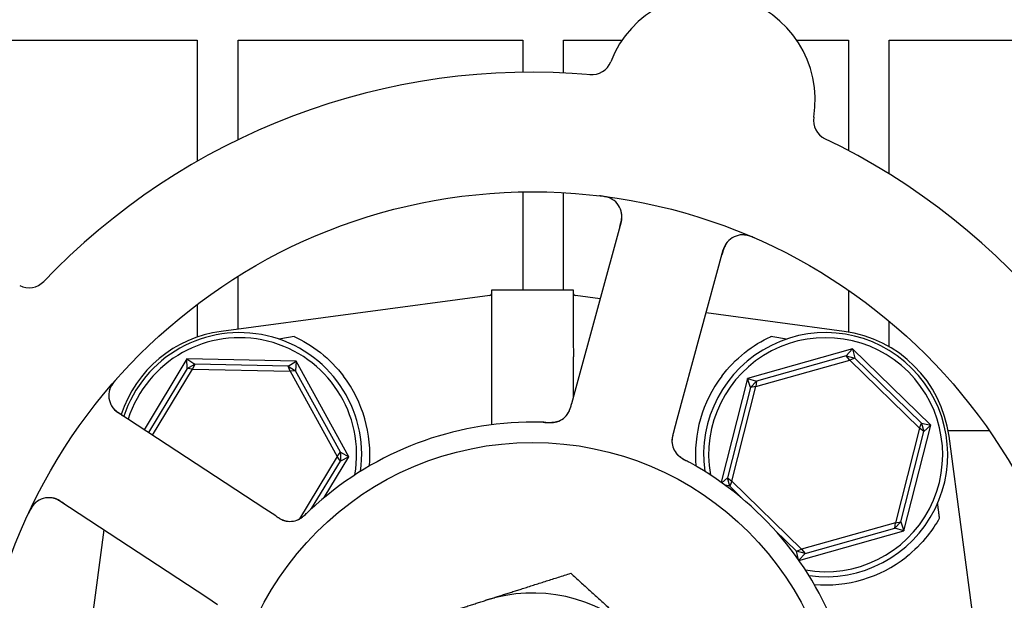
# Model space of a CAD drawing. Header units: inches. Extents: x 36 to 1719, y -84 to 1122.
# Tile 551 of 571: x 1055.39 to 1058.41, y 859.76 to 861.54. Entities that reach past the tile are written whole.
import ezdxf

# ---------------------------------------------------------------- set-up
doc = ezdxf.new("R2010")
doc.units = ezdxf.units.IN
doc.header["$LTSCALE"] = 48
doc.header["$MEASUREMENT"] = 0
doc.layers.add('Dimension (ANSI)', color=7, linetype='Continuous', lineweight=25)
doc.layers.add('Visible (ANSI)', color=7, linetype='Continuous', lineweight=30)
doc.styles.add('Note Text (ANSI)', font='tahoma.ttf')
doc.dimstyles.new('Architectural (ANSI)', dxfattribs={"dimscale": 48, "dimtxt": 0.125, "dimasz": 0.098425, "dimexe": 0.125, "dimexo": 0.0625, "dimgap": 0.031496, "dimtad": 0, "dimtih": 1, "dimtoh": 1, "dimdec": 4, "dimrnd": 1e-08, "dimzin": 3, "dimdsep": 46, "dimlunit": 4, "dimtxsty": 'Note Text (ANSI)', "dimcen": 0.09, "dimdle": 0.393701, "dimclrd": 256, "dimclre": 256, "dimclrt": 256, "dimadec": 0, "dimazin": 3, "dimtfac": 0.96, "dimtofl": 0, "dimtmove": 0, "dimatfit": 3, "dimfxl": 1, "dimfrac": 2, "dimtolj": 1, "dimtzin": 12, "dimlwd": -1, "dimlwe": -1, "dimarcsym": 0})

# ---------------------------------------------------------------- blocks, each defined once
blk = doc.blocks.new('*D17')
at = {"layer": 'Defpoints', "color": 0, "transparency": 16777216}
for p in [(1035.9177, 896.4914), (1035.9177, 760.4914), (1124.1195, 760.4914)]:
    blk.add_point(p, dxfattribs=at)
at = {"layer": 'Dimension (ANSI)', "transparency": 16777216}
for p, q in [((1038.9177, 896.4914), (1130.1195, 896.4914)), ((1124.1195, 891.767), (1124.1195, 835.0133)), ((1124.1195, 765.2158), (1124.1195, 825.9695)), ((1038.9177, 760.4914), (1130.1195, 760.4914))]:
    blk.add_line(p, q, dxfattribs=at)
for points in [[(1123.3321, 891.767), (1124.9069, 891.767), (1124.1195, 896.4914)], [(1123.3321, 765.2158), (1124.9069, 765.2158), (1124.1195, 760.4914)]]:
    blk.add_solid(points, dxfattribs=at)
at = {"layer": 'Dimension (ANSI)', "transparency": 16777216, "insert": (1114.0215, 833.5015), "char_height": 6, "attachment_point": 1, "style": 'Note Text (ANSI)'}
blk.add_mtext('\\A1;11\'-4"', dxfattribs=at)

msp = doc.modelspace()

# ---------------------------------------------------------------- linework, layer by layer
at = {"layer": 'Visible (ANSI)'}
for p, q in [((1055.06018, 861.47765), (1055.93518, 861.47765)), ((1055.93518, 861.47765), (1055.93518, 861.1053)), ((1056.06018, 861.17122), (1056.06018, 861.47765)), ((1056.06018, 861.47765), (1056.93518, 861.47765)), ((1056.93518, 861.47765), (1056.93518, 861.37868)), ((1057.06018, 861.37671), (1057.06018, 861.47765)), ((1057.06018, 861.47765), (1057.23988, 861.47765)), ((1057.77574, 861.47765), (1057.93518, 861.47765)), ((1057.93518, 861.47765), (1057.93518, 861.13813)), ((1058.06018, 861.06636), (1058.06018, 861.47765)), ((1058.06018, 861.47765), (1058.93518, 861.47765)), ((1056.93518, 861.01114), (1056.93518, 860.71015)), ((1057.06018, 860.71015), (1057.06018, 861.00874)), ((1057.2371, 860.91876), (1057.09516, 860.39845)), ((1057.40871, 860.31292), (1057.55064, 860.83323)), ((1056.06018, 860.58969), (1056.06018, 860.75194)), ((1056.84003, 860.53654), (1056.84003, 860.71015)), ((1056.84003, 860.71015), (1057.09003, 860.71015)), ((1057.09003, 860.71015), (1057.09003, 860.53654)), ((1057.93518, 860.70901), (1057.93518, 860.58075)), ((1056.83324, 860.6926), (1056.00836, 860.5828)), ((1057.17265, 860.68251), (1057.09681, 860.6926)), ((1055.93518, 860.66587), (1055.93518, 860.56545)), ((1057.92169, 860.5828), (1057.49772, 860.63923)), ((1058.06018, 860.53556), (1058.06018, 860.61393)), ((1057.94786, 860.5291), (1057.62481, 860.43823)), ((1057.92836, 860.50738), (1057.94786, 860.5291)), ((1057.94786, 860.5291), (1057.95459, 860.5007)), ((1058.18807, 860.29476), (1057.94786, 860.5291)), ((1055.90316, 860.49786), (1055.77186, 860.28074)), ((1055.90316, 860.49786), (1055.92748, 860.48174)), ((1055.90377, 860.46869), (1055.90316, 860.49786)), ((1056.23867, 860.49106), (1055.90316, 860.49786)), ((1056.21372, 860.47594), (1056.23867, 860.49106)), ((1056.23867, 860.49106), (1056.23687, 860.46194)), ((1056.40054, 860.1971), (1056.23867, 860.49106)), ((1056.83975, 860.29602), (1056.83975, 860.50444)), ((1057.0903, 860.38063), (1057.0903, 860.50444)), ((1057.65064, 860.41304), (1057.93895, 860.49413)), ((1057.92836, 860.50738), (1057.65277, 860.42987)), ((1057.92836, 860.50738), (1057.95459, 860.5007)), ((1057.93895, 860.49413), (1057.92836, 860.50738)), ((1057.95459, 860.5007), (1057.93895, 860.49413)), ((1057.93895, 860.49413), (1058.15334, 860.28499)), ((1058.15952, 860.30079), (1057.95459, 860.5007)), ((1055.90377, 860.46869), (1055.78494, 860.27217)), ((1055.79801, 860.26359), (1055.92056, 860.46625)), ((1055.90377, 860.46869), (1055.92748, 860.48174)), ((1055.92056, 860.46625), (1055.90377, 860.46869)), ((1055.92748, 860.48174), (1055.92056, 860.46625)), ((1055.92056, 860.46625), (1056.22, 860.46018)), ((1056.21372, 860.47594), (1055.92748, 860.48174)), ((1056.21372, 860.47594), (1056.23687, 860.46194)), ((1056.22, 860.46018), (1056.21372, 860.47594)), ((1056.23687, 860.46194), (1056.22, 860.46018)), ((1056.22, 860.46018), (1056.36446, 860.19783)), ((1056.37497, 860.21115), (1056.23687, 860.46194)), ((1057.62481, 860.43823), (1057.54363, 860.11951)), ((1057.62481, 860.43823), (1057.65277, 860.42987)), ((1057.63387, 860.41049), (1057.62481, 860.43823)), ((1057.63387, 860.41049), (1057.65277, 860.42987)), ((1057.65277, 860.42987), (1057.65064, 860.41304)), ((1057.09516, 860.39845), (1057.08466, 860.35994)), ((1057.63387, 860.41049), (1057.5632, 860.13306)), ((1057.57671, 860.1228), (1057.65064, 860.41304)), ((1057.65064, 860.41304), (1057.63387, 860.41049)), ((1056.1425, 860.03767), (1055.69151, 860.33344)), ((1057.39821, 860.27444), (1057.40871, 860.31292)), ((1058.15334, 860.28499), (1058.07941, 859.99476)), ((1058.09618, 859.9973), (1058.16685, 860.27474)), ((1058.10524, 859.96956), (1058.18807, 860.29476)), ((1058.15334, 860.28499), (1058.15952, 860.30079)), ((1058.16685, 860.27474), (1058.15334, 860.28499)), ((1058.15952, 860.30079), (1058.16685, 860.27474)), ((1058.15952, 860.30079), (1058.18807, 860.29476)), ((1058.18807, 860.29476), (1058.16685, 860.27474)), ((1058.36765, 860.27765), (1058.24125, 860.27765)), ((1058.34085, 859.53247), (1058.24392, 860.26056)), ((1056.36446, 860.19783), (1056.24875, 860.00647)), ((1056.28619, 860.03819), (1056.37442, 860.18409)), ((1056.3251, 860.07233), (1056.40054, 860.1971)), ((1056.36446, 860.19783), (1056.37497, 860.21115)), ((1056.37442, 860.18409), (1056.36446, 860.19783)), ((1056.37497, 860.21115), (1056.37442, 860.18409)), ((1056.40054, 860.1971), (1056.37442, 860.18409)), ((1056.37497, 860.21115), (1056.40054, 860.1971)), ((1057.5466, 860.11739), (1057.5632, 860.13306)), ((1057.5632, 860.13306), (1057.57671, 860.1228)), ((1057.57053, 860.10701), (1057.5632, 860.13306)), ((1057.57053, 860.10701), (1057.55698, 860.10987)), ((1057.57671, 860.1228), (1057.57053, 860.10701)), ((1057.57053, 860.10701), (1057.61313, 860.06545)), ((1057.7911, 859.91366), (1057.57671, 860.1228)), ((1055.51327, 860.06167), (1055.96426, 859.7659)), ((1056.17585, 860.0158), (1056.1425, 860.03767)), ((1055.6479, 859.97338), (1055.55878, 859.3039)), ((1058.07941, 859.99476), (1057.7911, 859.91366)), ((1057.80169, 859.90041), (1058.07729, 859.97793)), ((1058.09618, 859.9973), (1058.07729, 859.97793)), ((1058.07729, 859.97793), (1058.07941, 859.99476)), ((1058.10524, 859.96956), (1058.07729, 859.97793)), ((1058.07941, 859.99476), (1058.09618, 859.9973)), ((1058.09618, 859.9973), (1058.10524, 859.96956)), ((1057.71029, 859.97067), (1057.77546, 859.90709)), ((1057.78313, 859.87896), (1058.10524, 859.96956)), ((1057.77546, 859.90709), (1057.7911, 859.91366)), ((1057.7911, 859.91366), (1057.80169, 859.90041)), ((1057.80169, 859.90041), (1057.77546, 859.90709)), ((1057.78162, 859.88111), (1057.77546, 859.90709)), ((1057.80169, 859.90041), (1057.78282, 859.8794)), ((1055.96426, 859.7659), (1055.99764, 859.74401))]:
    msp.add_line(p, q, dxfattribs=at)
for radius in [1.7075, 0.9375]:
    msp.add_circle((1056.96503, 859.3039), radius, dxfattribs=at)
for centre, radius, start, end in [((1057.50781, 861.29369), 0.325, 350.66113, 158.82247), ((1057.14648, 861.43368), 0.0625, 265.1302, 338.82247), ((1056.96503, 859.3039), 2.075, 84.99965, 136.48395), ((1057.89018, 861.23081), 0.0625, 170.66113, 244.3534), ((1056.96503, 859.3039), 2.075, 12.99965, 64.48395), ((1057.1768, 860.93521), 0.0625, 344.7418, 82.60325), ((1057.61094, 860.81678), 0.0625, 66.88035, 164.7418), ((1055.41831, 860.77922), 0.0625, 242.66113, 316.3534), ((1056.83221, 860.70035), 0.00781, 277.58266, 0), ((1057.09784, 860.70035), 0.00781, 180, 262.41734), ((1056.05785, 860.21108), 0.375, 97.58266, 161.98149), ((1056.06503, 860.2039), 0.375, 352.17396, 161.65611), ((1057.86503, 860.2039), 0.375, 262.17396, 187.82604), ((1057.8722, 860.21108), 0.375, 7.58266, 82.41734), ((1056.06503, 860.2039), 0.35938, 350.02465, 162.32065), ((1057.86503, 860.2039), 0.35938, 260.02465, 189.97535), ((1055.72578, 860.38571), 0.0625, 138.88035, 236.7418), ((1056.06503, 860.2039), 0.4, 355.00108, 37.02739), ((1057.86503, 860.2039), 0.4, 142.97261, 184.99892), ((1057.02123, 860.36491), 0.0625, 287.2706, 328.30345), ((1056.96503, 859.3039), 1, 89.83299, 131.65061), ((1057.45537, 860.24648), 0.0625, 182.31583, 222.22862), ((1056.96503, 859.3039), 1, 17.83299, 59.65061), ((1055.479, 860.00941), 0.0625, 56.7418, 154.60325), ((1056.2201, 860.06152), 0.0625, 254.31583, 294.22862), ((1057.86503, 860.2039), 0.4, 265.00108, 308.18136), ((1056.96503, 859.3039), 0.475, 47.64769, 107.64769)]:
    msp.add_arc(centre, radius, start, end, dxfattribs=at)
for centre, major_axis, start_param, end_param in [((1059.07486, 860.80186), (-4.33091, -0.57653), 5.4224411, 5.4369311), ((1054.8552, 860.80186), (4.33091, -0.57653), 0.8462542, 0.8607442)]:
    msp.add_ellipse(centre, major_axis=major_axis, ratio=0.0429148, start_param=start_param, end_param=end_param, dxfattribs=at)
for points, knots in [([(1057.21039, 860.98792), (1057.20991, 860.98821), (1057.20929, 860.98858), (1057.20711, 860.98979), (1057.20534, 860.99069), (1057.20159, 860.99225), (1057.1999, 860.99289), (1057.19574, 860.99427), (1057.19312, 860.99501), (1057.18812, 860.99622), (1057.18572, 860.99671), (1057.1807, 860.99762), (1057.17805, 860.99802), (1057.17387, 860.99858), (1057.17228, 860.99877), (1057.17066, 860.99897)], [0.10313051, 0.10313051, 0.10313051, 0.10313051, 0.11603195, 0.11603195, 0.14472133, 0.14472133, 0.16305354, 0.16305354, 0.18481804, 0.18481804, 0.20320409, 0.20320409, 0.22373688, 0.22373688, 0.23709217, 0.23709217, 0.23709217, 0.23709217]), ([(1057.23276, 860.90286), (1057.23292, 860.90345), (1057.23309, 860.90405), (1057.23362, 860.90602), (1057.23399, 860.90739), (1057.23571, 860.91393), (1057.23687, 860.91899), (1057.23824, 860.92706), (1057.23862, 860.93046), (1057.23907, 860.93902), (1057.23862, 860.9442), (1057.23802, 860.94773), (1057.23795, 860.94808), (1057.2379, 860.94839)], [0, 0, 0, 0, 0.00480624, 0.00480624, 0.01589597, 0.01589597, 0.05833405, 0.05833405, 0.09384638, 0.09384638, 0.15340885, 0.15340885, 0.16065924, 0.16065924, 0.16065924, 0.16065924]), ([(1057.56538, 860.85957), (1057.56493, 860.85907), (1057.56438, 860.85844), (1057.56222, 860.85584), (1057.56074, 860.85384), (1057.55718, 860.84793), (1057.55522, 860.84406), (1057.55205, 860.83631), (1057.55074, 860.83258), (1057.549, 860.82694), (1057.5485, 860.82524), (1057.54744, 860.82151), (1057.54688, 860.81943), (1057.54632, 860.81739)], [0.11682073, 0.11682073, 0.11682073, 0.11682073, 0.13209763, 0.13209763, 0.17640846, 0.17640846, 0.22121697, 0.22121697, 0.25582457, 0.25582457, 0.27005755, 0.27005755, 0.2865375, 0.2865375, 0.2865375, 0.2865375]), ([(1057.64863, 860.86858), (1057.64788, 860.86891), (1057.64714, 860.86923), (1057.644, 860.87059), (1057.6415, 860.87164), (1057.63683, 860.87345), (1057.63466, 860.87423), (1057.6299, 860.87581), (1057.62724, 860.87659), (1057.62294, 860.87766), (1057.62116, 860.87804), (1057.61781, 860.87863), (1057.61623, 860.87884), (1057.61309, 860.87915), (1057.61155, 860.87922), (1057.60965, 860.87925), (1057.6091, 860.87925), (1057.60865, 860.87924)], [0, 0, 0, 0, 0.00673636, 0.00673636, 0.02806078, 0.02806078, 0.0453371, 0.0453371, 0.06652159, 0.06652159, 0.08352225, 0.08352225, 0.101589, 0.101589, 0.12223492, 0.12223492, 0.13206643, 0.13206643, 0.13206643, 0.13206643]), ([(1056.23289, 860.56697), (1056.25863, 860.55507), (1056.28683, 860.53848), (1056.33955, 860.49673), (1056.36412, 860.47162), (1056.38436, 860.44478)], [0.44734115, 0.44734115, 0.44734115, 0.44734115, 0.70623872, 0.70623872, 0.9622765, 0.9622765, 0.9622765, 0.9622765]), ([(1057.54569, 860.44478), (1057.56572, 860.47134), (1057.59002, 860.49625), (1057.64219, 860.53777), (1057.67012, 860.55433), (1057.69614, 860.5665), (1057.69665, 860.56673), (1057.69716, 860.56697)], [2.42631307, 2.42631307, 2.42631307, 2.42631307, 2.67966435, 2.67966435, 2.93613641, 2.93613641, 2.94128789, 2.94128789, 2.94128789, 2.94128789]), ([(1056.83975, 860.50444), (1056.83975, 860.50453), (1056.83975, 860.50462), (1056.83975, 860.50498), (1056.83975, 860.50525), (1056.83975, 860.50592), (1056.83975, 860.50633), (1056.83976, 860.50791), (1056.83976, 860.50908), (1056.83979, 860.51293), (1056.83982, 860.51545), (1056.83988, 860.51955), (1056.8399, 860.52084), (1056.83992, 860.52207)], [0.065326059, 0.065326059, 0.065326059, 0.065326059, 0.065886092, 0.065886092, 0.067505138, 0.067505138, 0.069967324, 0.069967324, 0.077104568, 0.077104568, 0.093330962, 0.093330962, 0.101340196, 0.101340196, 0.101340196, 0.101340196]), ([(1057.09013, 860.52207), (1057.09019, 860.51791), (1057.09026, 860.51347), (1057.0903, 860.50791), (1057.0903, 860.50722), (1057.0903, 860.50615), (1057.0903, 860.50577), (1057.0903, 860.50517), (1057.0903, 860.50493), (1057.0903, 860.50461), (1057.0903, 860.50453), (1057.0903, 860.50444)], [0.027184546, 0.027184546, 0.027184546, 0.027184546, 0.056924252, 0.056924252, 0.061161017, 0.061161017, 0.063446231, 0.063446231, 0.064876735, 0.064876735, 0.065401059, 0.065401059, 0.065401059, 0.065401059]), ([(1055.68817, 860.43756), (1055.68763, 860.43695), (1055.68709, 860.43635), (1055.68483, 860.43378), (1055.68306, 860.43172), (1055.67989, 860.42784), (1055.67848, 860.42602), (1055.6755, 860.42198), (1055.67394, 860.41969), (1055.67159, 860.41593), (1055.67069, 860.41436), (1055.66909, 860.41135), (1055.6684, 860.40991), (1055.66714, 860.40702), (1055.66659, 860.40558), (1055.66597, 860.40378), (1055.66581, 860.40325), (1055.66568, 860.40283)], [0, 0, 0, 0, 0.00673636, 0.00673636, 0.02806078, 0.02806078, 0.0453371, 0.0453371, 0.06652159, 0.06652159, 0.08352225, 0.08352225, 0.10158901, 0.10158901, 0.12223493, 0.12223493, 0.13206643, 0.13206643, 0.13206643, 0.13206643]), ([(1055.67102, 860.35559), (1055.67135, 860.35501), (1055.67177, 860.3543), (1055.67358, 860.35144), (1055.67503, 860.34941), (1055.67955, 860.3442), (1055.68262, 860.34115), (1055.68901, 860.33574), (1055.69216, 860.33334), (1055.69698, 860.32994), (1055.69845, 860.32894), (1055.70167, 860.32678), (1055.70347, 860.3256), (1055.70524, 860.32444)], [0.11682073, 0.11682073, 0.11682073, 0.11682073, 0.13209763, 0.13209763, 0.17640845, 0.17640845, 0.22121697, 0.22121697, 0.25582457, 0.25582457, 0.27005755, 0.27005755, 0.2865375, 0.2865375, 0.2865375, 0.2865375]), ([(1057.07034, 860.32624), (1057.07051, 860.32647), (1057.07069, 860.32671), (1057.07138, 860.32764), (1057.07192, 860.32839), (1057.07339, 860.33059), (1057.07433, 860.33212), (1057.07691, 860.3368), (1057.07845, 860.34023), (1057.08081, 860.3466), (1057.08174, 860.34955), (1057.08257, 860.35239)], [0.094581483, 0.094581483, 0.094581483, 0.094581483, 0.09763665, 0.09763665, 0.105884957, 0.105884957, 0.120706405, 0.120706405, 0.149461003, 0.149461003, 0.172558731, 0.172558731, 0.172558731, 0.172558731]), ([(1057.07389, 860.33123), (1057.07389, 860.33123), (1057.07389, 860.33124), (1057.07391, 860.33127), (1057.07395, 860.33133), (1057.07412, 860.3316), (1057.07429, 860.33187), (1057.07505, 860.33313), (1057.07602, 860.33483), (1057.07721, 860.33729), (1057.0775, 860.33793), (1057.07906, 860.34143), (1057.08022, 860.34461), (1057.08196, 860.35029), (1057.08248, 860.35207), (1057.08327, 860.35488), (1057.08354, 860.35586), (1057.08409, 860.35784), (1057.08437, 860.35887), (1057.08465, 860.35988)], [0.05598665, 0.05598665, 0.05598665, 0.05598665, 0.056873, 0.056873, 0.0600697, 0.0600697, 0.06858048, 0.06858048, 0.09786866, 0.09786866, 0.10758076, 0.10758076, 0.14991048, 0.14991048, 0.16694482, 0.16694482, 0.17567446, 0.17567446, 0.18444701, 0.18444701, 0.18444701, 0.18444701]), ([(1056.99743, 860.30337), (1057.0007, 860.30327), (1057.00394, 860.30315), (1057.00992, 860.30301), (1057.01265, 860.30298), (1057.01775, 860.30301), (1057.02016, 860.30307), (1057.02409, 860.30326), (1057.0257, 860.30336), (1057.02922, 860.30365), (1057.03104, 860.30386), (1057.03429, 860.30432), (1057.03571, 860.30457), (1057.03895, 860.30523), (1057.04055, 860.30565), (1057.04331, 860.3065), (1057.04454, 860.30694), (1057.04557, 860.30734)], [0, 0, 0, 0, 0.02532919, 0.02532919, 0.04592781, 0.04592781, 0.06431613, 0.06431613, 0.07801539, 0.07801539, 0.09688899, 0.09688899, 0.1175537, 0.1175537, 0.15067695, 0.15067695, 0.17984281, 0.17984281, 0.17984281, 0.17984281]), ([(1057.00554, 860.30308), (1057.00645, 860.30304), (1057.00734, 860.303), (1057.00916, 860.30293), (1057.01007, 860.30289), (1057.01342, 860.30278), (1057.01592, 860.30272), (1057.02082, 860.30272), (1057.02328, 860.30278), (1057.02697, 860.303), (1057.02836, 860.30312), (1057.03157, 860.30347), (1057.03327, 860.30373), (1057.03587, 860.30422), (1057.03689, 860.30445), (1057.03885, 860.30495), (1057.03979, 860.30523), (1057.04049, 860.30544), (1057.04061, 860.30548), (1057.04061, 860.30548)], [0, 0, 0, 0, 0.00712604, 0.00712604, 0.01419238, 0.01419238, 0.03284312, 0.03284312, 0.05207098, 0.05207098, 0.06472354, 0.06472354, 0.08419423, 0.08419423, 0.09866358, 0.09866358, 0.11516786, 0.11516786, 0.12167905, 0.12167905, 0.12167905, 0.12167905]), ([(1057.00553, 860.30307), (1056.99755, 860.30339), (1056.98626, 860.30372), (1056.97633, 860.30383), (1056.97343, 860.30387), (1056.97061, 860.30389), (1056.96794, 860.30389)], [0.48416631, 0.48416631, 0.48416631, 0.48416631, 0.88318571, 0.88318571, 0.88318571, 1, 1, 1, 1]), ([(1057.39817, 860.27428), (1057.39791, 860.27334), (1057.39765, 860.27239), (1057.39716, 860.27056), (1057.39691, 860.26966), (1057.39622, 860.26704), (1057.39579, 860.26536), (1057.39513, 860.26265), (1057.39488, 860.26157), (1057.39398, 860.25745), (1057.39354, 860.25482), (1057.39306, 860.2508), (1057.39291, 860.24877), (1057.39288, 860.24573), (1057.39289, 860.24491), (1057.39293, 860.24369), (1057.39295, 860.24323), (1057.39296, 860.24302), (1057.39296, 860.243), (1057.39296, 860.243)], [0, 0, 0, 0, 0.00805947, 0.00805947, 0.01607833, 0.01607833, 0.0318321, 0.0318321, 0.04288224, 0.04288224, 0.07619177, 0.07619177, 0.108399, 0.108399, 0.1204764, 0.1204764, 0.12953115, 0.12953115, 0.13163232, 0.13163232, 0.13163232, 0.13163232]), ([(1057.39607, 860.26641), (1057.39581, 860.2654), (1057.39556, 860.26437), (1057.39462, 860.26032), (1057.39401, 860.25719), (1057.39322, 860.25124), (1057.39301, 860.24836), (1057.39299, 860.2439), (1057.39305, 860.24221), (1057.39323, 860.23994), (1057.3933, 860.23925), (1057.39339, 860.23848), (1057.3934, 860.23834), (1057.39342, 860.2382)], [0.01683363, 0.01683363, 0.01683363, 0.01683363, 0.024996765, 0.024996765, 0.048690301, 0.048690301, 0.071674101, 0.071674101, 0.086017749, 0.086017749, 0.092484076, 0.092484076, 0.093980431, 0.093980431, 0.093980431, 0.093980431]), ([(1057.40504, 860.20942), (1057.40537, 860.209), (1057.40571, 860.20857), (1057.40669, 860.20739), (1057.40739, 860.20659), (1057.4086, 860.20532), (1057.40893, 860.20499), (1057.41025, 860.20367), (1057.41143, 860.20257), (1057.41409, 860.20032), (1057.41546, 860.19923), (1057.4181, 860.19726), (1057.41927, 860.19642), (1057.42264, 860.19411), (1057.42507, 860.19254), (1057.42969, 860.18973), (1057.43187, 860.18845), (1057.4369, 860.1856), (1057.43975, 860.18404), (1057.44328, 860.18212), (1057.44397, 860.18174), (1057.44465, 860.18137)], [0.13529988, 0.13529988, 0.13529988, 0.13529988, 0.1504163, 0.1504163, 0.17862375, 0.17862375, 0.18801437, 0.18801437, 0.21370501, 0.21370501, 0.23365386, 0.23365386, 0.24706172, 0.24706172, 0.26969875, 0.26969875, 0.28871804, 0.28871804, 0.31389264, 0.31389264, 0.31994869, 0.31994869, 0.31994869, 0.31994869]), ([(1057.40851, 860.20511), (1057.40851, 860.20511), (1057.40856, 860.20506), (1057.40882, 860.20477), (1057.40914, 860.20442), (1057.41005, 860.20348), (1057.41069, 860.20283), (1057.41275, 860.2009), (1057.41437, 860.19951), (1057.41751, 860.19711), (1057.41888, 860.19613), (1057.42144, 860.19442), (1057.42257, 860.1937), (1057.4256, 860.19182), (1057.42759, 860.19066), (1057.43174, 860.18833), (1057.43394, 860.18715), (1057.43654, 860.18575), (1057.43703, 860.18549), (1057.43751, 860.18523)], [0.07093315, 0.07093315, 0.07093315, 0.07093315, 0.07636583, 0.07636583, 0.08666451, 0.08666451, 0.09983227, 0.09983227, 0.12422952, 0.12422952, 0.14000403, 0.14000403, 0.15098747, 0.15098747, 0.16837574, 0.16837574, 0.18725581, 0.18725581, 0.19162474, 0.19162474, 0.19162474, 0.19162474]), ([(1057.4703, 860.16686), (1057.46201, 860.17171), (1057.45158, 860.1776), (1057.44299, 860.18227), (1057.44103, 860.18334), (1057.43923, 860.18432), (1057.43759, 860.18519)], [0, 0, 0, 0, 0.41999651, 0.41999651, 0.41999651, 0.51583384, 0.51583384, 0.51583384, 0.51583384]), ([(1055.52706, 860.05263), (1055.52654, 860.05297), (1055.52602, 860.05331), (1055.52431, 860.05443), (1055.52313, 860.05521), (1055.51744, 860.05886), (1055.51299, 860.06153), (1055.50573, 860.06532), (1055.50262, 860.06674), (1055.49462, 860.06982), (1055.48955, 860.07099), (1055.486, 860.0715), (1055.48565, 860.07155), (1055.48534, 860.07159)], [0, 0, 0, 0, 0.00480624, 0.00480624, 0.01589597, 0.01589597, 0.05833406, 0.05833406, 0.09384639, 0.09384639, 0.15340885, 0.15340885, 0.16065924, 0.16065924, 0.16065924, 0.16065924]), ([(1055.43925, 860.05764), (1055.43882, 860.05728), (1055.43828, 860.0568), (1055.43646, 860.05511), (1055.43505, 860.05369), (1055.43241, 860.05062), (1055.43127, 860.04921), (1055.42868, 860.04567), (1055.42716, 860.04341), (1055.42448, 860.03903), (1055.42326, 860.0369), (1055.42085, 860.03241), (1055.41965, 860.03001), (1055.41782, 860.0262), (1055.41715, 860.02475), (1055.41646, 860.02328)], [0.10313051, 0.10313051, 0.10313051, 0.10313051, 0.11603194, 0.11603194, 0.14472132, 0.14472132, 0.16305353, 0.16305353, 0.18481803, 0.18481803, 0.20320409, 0.20320409, 0.22373688, 0.22373688, 0.23709216, 0.23709216, 0.23709216, 0.23709216]), ([(1056.30044, 860.05111), (1056.29326, 860.04473), (1056.28444, 860.03663), (1056.27734, 860.02991), (1056.27572, 860.02837), (1056.27424, 860.02696), (1056.27289, 860.02567)], [0, 0, 0, 0, 0.41999651, 0.41999651, 0.41999651, 0.51583384, 0.51583384, 0.51583384, 0.51583384]), ([(1056.17599, 860.01571), (1056.1768, 860.01517), (1056.17762, 860.01463), (1056.17921, 860.01359), (1056.17999, 860.01309), (1056.18227, 860.01161), (1056.18373, 860.01069), (1056.18611, 860.00923), (1056.18706, 860.00865), (1056.1907, 860.00652), (1056.19306, 860.00529), (1056.19674, 860.00359), (1056.19863, 860.00282), (1056.2015, 860.00186), (1056.20229, 860.00161), (1056.20346, 860.00127), (1056.2039, 860.00115), (1056.2041, 860.0011), (1056.20413, 860.00109), (1056.20413, 860.00109)], [0, 0, 0, 0, 0.00805947, 0.00805947, 0.01607833, 0.01607833, 0.0318321, 0.0318321, 0.04288224, 0.04288224, 0.07619177, 0.07619177, 0.108399, 0.108399, 0.12047641, 0.12047641, 0.12953115, 0.12953115, 0.13163232, 0.13163232, 0.13163232, 0.13163232]), ([(1056.18282, 860.01127), (1056.1837, 860.01072), (1056.1846, 860.01016), (1056.18816, 860.00802), (1056.19095, 860.00647), (1056.19637, 860.00388), (1056.19904, 860.00279), (1056.20328, 860.00139), (1056.2049, 860.00093), (1056.20712, 860.0004), (1056.20779, 860.00025), (1056.20855, 860.0001), (1056.20869, 860.00007), (1056.20883, 860.00004)], [0.016833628, 0.016833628, 0.016833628, 0.016833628, 0.024996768, 0.024996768, 0.048690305, 0.048690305, 0.071674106, 0.071674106, 0.086017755, 0.086017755, 0.092484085, 0.092484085, 0.093980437, 0.093980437, 0.093980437, 0.093980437]), ([(1056.23979, 860.0022), (1056.24029, 860.00238), (1056.24081, 860.00258), (1056.24224, 860.00314), (1056.24321, 860.00355), (1056.24479, 860.00432), (1056.24521, 860.00453), (1056.24687, 860.00538), (1056.24828, 860.00616), (1056.25124, 860.00799), (1056.2527, 860.00896), (1056.2554, 860.01086), (1056.25655, 860.01172), (1056.25979, 860.01421), (1056.26204, 860.01604), (1056.26614, 860.01955), (1056.26803, 860.02124), (1056.27229, 860.02514), (1056.27466, 860.02737), (1056.27758, 860.03013), (1056.27815, 860.03067), (1056.27871, 860.0312)], [0.13529989, 0.13529989, 0.13529989, 0.13529989, 0.15041637, 0.15041637, 0.17862377, 0.17862377, 0.18801437, 0.18801437, 0.21370501, 0.21370501, 0.23365387, 0.23365387, 0.24706173, 0.24706173, 0.26969876, 0.26969876, 0.28871805, 0.28871805, 0.31389266, 0.31389266, 0.3199487, 0.3199487, 0.3199487, 0.3199487]), ([(1056.24496, 860.00417), (1056.24496, 860.00417), (1056.24503, 860.0042), (1056.24539, 860.00436), (1056.24582, 860.00455), (1056.247, 860.00512), (1056.24781, 860.00554), (1056.25028, 860.00689), (1056.2521, 860.008), (1056.25535, 860.01025), (1056.25671, 860.01126), (1056.25913, 860.01316), (1056.26017, 860.01401), (1056.26288, 860.01631), (1056.2646, 860.01785), (1056.2681, 860.02108), (1056.26991, 860.0228), (1056.27204, 860.02485), (1056.27243, 860.02523), (1056.27283, 860.02561)], [0.07093315, 0.07093315, 0.07093315, 0.07093315, 0.07636583, 0.07636583, 0.08666451, 0.08666451, 0.09983228, 0.09983228, 0.12422953, 0.12422953, 0.14000404, 0.14000404, 0.15098747, 0.15098747, 0.16837574, 0.16837574, 0.18725582, 0.18725582, 0.19162474, 0.19162474, 0.19162474, 0.19162474]), ([(1058.21395, 860.00832), (1058.20396, 859.99049), (1058.1919, 859.97227), (1058.15896, 859.93088), (1058.13635, 859.90839), (1058.11229, 859.88947)], [0.52955844, 0.52955844, 0.52955844, 0.52955844, 0.6981502, 0.6981502, 0.92955653, 0.92955653, 0.92955653, 0.92955653])]:
    msp.add_open_spline(points, degree=3, knots=knots, dxfattribs=at)
for points in [[(1056.83992, 860.52207), (1056.83999, 860.5269), (1056.84003, 860.53173), (1056.84003, 860.53654)], [(1057.09003, 860.53654), (1057.09003, 860.53156), (1057.09006, 860.52673), (1057.09013, 860.52207)]]:
    msp.add_open_spline(points, degree=3, dxfattribs=at)
for points, weights in [([(1058.2083, 860.05295), (1058.21113, 860.03061), (1058.21395, 860.00832)], [0.999969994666, 0.999969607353, 0.999970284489]), ([(1056.82102, 859.75654), (1056.94231, 859.79513), (1057.08236, 859.83968)], [1, 1.0379548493, 1]), ([(1057.08236, 859.83968), (1057.19097, 859.74067), (1057.28503, 859.65493)], [1, 1.0379548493, 1]), ([(1056.55969, 859.6734), (1056.69974, 859.71796), (1056.82102, 859.75654)], [1, 1.0379548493, 1])]:
    msp.add_rational_spline(points, weights, degree=2, dxfattribs=at)

# ---------------------------------------------------------------- dimensions: what is measured, and where the dimension line sits
at = {"layer": 'Dimension (ANSI)'}
dim = msp.add_linear_dim(base=(1124.11953, 760.4914), p1=(1035.91768, 896.4914), p2=(1035.91768, 760.4914), angle=90, dimstyle='Architectural (ANSI)', override={"dimgap": 0.031496, "dimdec": 4, "dimlfac": 1, "dimtol": 0, "dimlim": 0, "dimtp": 0, "dimtm": 0, "dimtdec": 2, "dimatfit": 1}, dxfattribs=at)
dim.commit()
dim.dimension.update_dxf_attribs({"geometry": '*D17', "text_midpoint": (1124.11953, 830.4914), "dimtype": 160})

doc.saveas('drawing.dxf')
